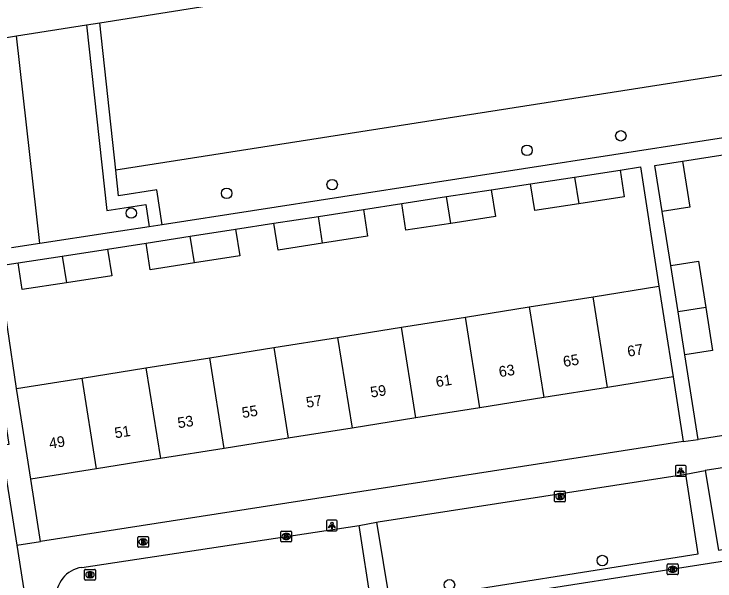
# Model space of a CAD drawing. Extents: x 160077 to 160945, y 386481 to 387498.
# Drawn here: x 160338.8 to 160404.3, y 387410.3 to 387463.3 of the extents above; entities that cross this region are included whole.
import ezdxf

# ---------------------------------------------------------------- set-up
doc = ezdxf.new("R2010")
doc.units = 0
for name, color, linetype in [('IMGEO_Boom', 7, 'Continuous'), ('IMGEO_Brandkraan', 7, 'Continuous'), ('IMGEO_Groenvoorziening', 7, 'Continuous'), ('IMGEO_Kolk', 7, 'Continuous'), ('IMGEO_Lichtpunt', 7, 'Continuous'), ('IMGEO_Pand', 7, 'Continuous'), ('IMGEO_Pand_nummerreeks', 7, 'Continuous'), ('IMGEO_Rijbaan_lokaal_open', 7, 'Continuous'), ('IMGEO_Rioolput', 7, 'Continuous'), ('IMGEO_Voetpad_open', 7, 'Continuous')]:
    doc.layers.add(name, color=color, linetype=linetype)

msp = doc.modelspace()

# ---------------------------------------------------------------- linework, layer by layer
at = {"layer": 'IMGEO_Boom'}
for centre in [(160395.523, 387451.888), (160386.753, 387450.537), (160368.552, 387447.331), (160358.693, 387446.519), (160349.782, 387444.674), (160393.794, 387412.226), (160379.512, 387409.961)]:
    msp.add_circle(centre, 0.489, dxfattribs=at)
at = {"layer": 'IMGEO_Brandkraan'}
for p, q in [((160350.387, 387413.542), (160350.387, 387414.394)), ((160350.462, 387414.468), (160351.314, 387414.468)), ((160350.875, 387414.248), (160350.9, 387414.248)), ((160351.388, 387414.394), (160351.388, 387413.542)), ((160351.314, 387413.468), (160350.462, 387413.468)), ((160350.898, 387413.688), (160350.873, 387413.688))]:
    msp.add_line(p, q, dxfattribs=at)
for points in [[(160350.387, 387413.542), (160350.387, 387414.394)], [(160350.462, 387414.468), (160351.314, 387414.468)], [(160350.735, 387414.168), (160350.735, 387413.768), (160350.948, 387413.768)], [(160350.966, 387414.168), (160350.735, 387414.168)], [(160350.914, 387414.087), (160350.86, 387414.087), (160350.86, 387414.011)], [(160350.86, 387414.011), (160350.913, 387414.011)], [(160350.922, 387413.935), (160350.86, 387413.935), (160350.86, 387413.854)], [(160351.388, 387414.394), (160351.388, 387413.542)], [(160351.314, 387413.468), (160350.462, 387413.468)], [(160350.86, 387413.854), (160350.922, 387413.854)]]:
    msp.add_lwpolyline(points, dxfattribs=at)
for centre, radius, start, end in [((160350.464, 387414.392), 0.0765, 91.55205, 178.44795), ((160350.464, 387414.392), 0.0765, 91.55205, 178.44795), ((160350.915, 387414.049), 0.0379, 267.82845, 90.93552), ((160350.923, 387413.894), 0.0404, 269.87594, 90.50774), ((160350.97, 387414.023), 0.145, 59.4692, 91.53667), ((160350.995, 387414.07), 0.0922, 285.51372, 58.15012), ((160351, 387413.878), 0.105, 301.31148, 78.98903), ((160351.312, 387414.392), 0.0765, 1.55205, 88.44795), ((160351.312, 387414.392), 0.0765, 1.55205, 88.44795), ((160350.464, 387413.544), 0.0765, 181.55205, 268.44795), ((160350.464, 387413.544), 0.0765, 181.55205, 268.44795), ((160350.954, 387414.019), 0.251, 268.66757, 293.53466), ((160351.312, 387413.544), 0.0765, 271.55205, 358.44795), ((160351.312, 387413.544), 0.0765, 271.55205, 358.44795)]:
    msp.add_arc(centre, radius, start, end, dxfattribs=at)
for centre, major_axis, ratio, start_param, end_param in [((160350.874, 387413.968), (-0.387, 0.002), 0.722429, 4.712389, 7.853982), ((160350.899, 387413.968), (-0.39, 0.002), 0.717154, 1.570796, 4.712389)]:
    msp.add_ellipse(centre, major_axis=major_axis, ratio=ratio, start_param=start_param, end_param=end_param, dxfattribs=at)
at = {"layer": 'IMGEO_Groenvoorziening'}
for points in [[(160420.187, 387454.03), (160418.107, 387468.653), (160407.287, 387467.093), (160408.459, 387458.075), (160348.322, 387448.672)], [(160341.238, 387441.825), (160339.061, 387461.215)]]:
    msp.add_lwpolyline(points, dxfattribs=at)
at = {"layer": 'IMGEO_Kolk'}
for p, q in [((160363.761, 387414.047), (160363.761, 387414.899)), ((160363.836, 387414.973), (160364.688, 387414.973)), ((160364.249, 387414.753), (160364.274, 387414.753)), ((160364.762, 387414.899), (160364.762, 387414.047)), ((160364.688, 387413.973), (160363.836, 387413.973)), ((160364.272, 387414.193), (160364.247, 387414.193)), ((160399.866, 387410.986), (160399.866, 387411.838)), ((160399.941, 387411.912), (160400.793, 387411.912)), ((160400.354, 387411.692), (160400.379, 387411.692)), ((160400.867, 387411.838), (160400.867, 387410.986)), ((160400.793, 387410.912), (160399.941, 387410.912)), ((160400.377, 387411.132), (160400.352, 387411.132))]:
    msp.add_line(p, q, dxfattribs=at)
for points in [[(160363.761, 387414.047), (160363.761, 387414.899)], [(160363.836, 387414.973), (160364.688, 387414.973)], [(160364.082, 387414.673), (160364.205, 387414.673), (160364.205, 387414.522), (160364.335, 387414.673), (160364.499, 387414.673), (160364.353, 387414.522), (160364.506, 387414.273), (160364.354, 387414.273), (160364.269, 387414.437), (160364.205, 387414.37), (160364.205, 387414.273), (160364.082, 387414.273), (160364.082, 387414.673)], [(160364.762, 387414.899), (160364.762, 387414.047)], [(160364.688, 387413.973), (160363.836, 387413.973)], [(160399.866, 387410.986), (160399.866, 387411.838)], [(160399.941, 387411.912), (160400.793, 387411.912)], [(160400.187, 387411.612), (160400.31, 387411.612), (160400.31, 387411.461), (160400.44, 387411.612), (160400.604, 387411.612), (160400.458, 387411.461), (160400.611, 387411.212), (160400.459, 387411.212), (160400.374, 387411.376), (160400.31, 387411.309), (160400.31, 387411.212), (160400.187, 387411.212), (160400.187, 387411.612)], [(160400.867, 387411.838), (160400.867, 387410.986)], [(160400.793, 387410.912), (160399.941, 387410.912)]]:
    msp.add_lwpolyline(points, dxfattribs=at)
for centre, start, end in [((160363.838, 387414.897), 91.55205, 178.44795), ((160363.838, 387414.897), 91.55205, 178.44795), ((160364.686, 387414.897), 1.55205, 88.44795), ((160364.686, 387414.897), 1.55205, 88.44795), ((160363.838, 387414.049), 181.55205, 268.44795), ((160363.838, 387414.049), 181.55205, 268.44795), ((160364.686, 387414.049), 271.55205, 358.44795), ((160364.686, 387414.049), 271.55205, 358.44795), ((160399.943, 387411.836), 91.55205, 178.44795), ((160399.943, 387411.836), 91.55205, 178.44795), ((160400.791, 387411.836), 1.55205, 88.44795), ((160400.791, 387411.836), 1.55205, 88.44795), ((160399.943, 387410.988), 181.55205, 268.44795), ((160399.943, 387410.988), 181.55205, 268.44795), ((160400.791, 387410.988), 271.55205, 358.44795), ((160400.791, 387410.988), 271.55205, 358.44795)]:
    msp.add_arc(centre, 0.0765, start, end, dxfattribs=at)
for centre, major_axis, ratio, start_param, end_param in [((160364.248, 387414.473), (-0.387, 0.002), 0.722429, 4.712389, 7.853982), ((160364.273, 387414.473), (-0.39, 0.002), 0.717154, 1.570796, 4.712389), ((160400.353, 387411.412), (-0.387, 0.002), 0.722429, 4.712389, 7.853982), ((160400.378, 387411.412), (-0.39, 0.002), 0.717154, 1.570796, 4.712389)]:
    msp.add_ellipse(centre, major_axis=major_axis, ratio=ratio, start_param=start_param, end_param=end_param, dxfattribs=at)
at = {"layer": 'IMGEO_Lichtpunt'}
for p, q in [((160400.618, 387421), (160400.618, 387420.193)), ((160400.618, 387421), (160400.618, 387420.193)), ((160401.52, 387421.095), (160400.712, 387421.095)), ((160401.52, 387421.095), (160400.712, 387421.095)), ((160401.614, 387420.193), (160401.614, 387421)), ((160401.614, 387420.193), (160401.614, 387421)), ((160400.712, 387420.099), (160401.52, 387420.099)), ((160400.712, 387420.099), (160401.52, 387420.099)), ((160368.032, 387415.902), (160368.032, 387415.095)), ((160368.032, 387415.902), (160368.032, 387415.095)), ((160368.934, 387415.997), (160368.126, 387415.997)), ((160368.934, 387415.997), (160368.126, 387415.997)), ((160369.028, 387415.095), (160369.028, 387415.902)), ((160369.028, 387415.095), (160369.028, 387415.902)), ((160368.126, 387415.001), (160368.934, 387415.001)), ((160368.126, 387415.001), (160368.934, 387415.001))]:
    msp.add_line(p, q, dxfattribs=at)
for points in [[(160400.992, 387420.664), (160401.031, 387420.636), (160400.843, 387420.374), (160400.805, 387420.401), (160400.992, 387420.664)], [(160401.094, 387420.616), (160401.141, 387420.616), (160401.141, 387420.294), (160401.094, 387420.294), (160401.094, 387420.616)], [(160401.204, 387420.636), (160401.242, 387420.663), (160401.429, 387420.401), (160401.39, 387420.373), (160401.204, 387420.636)], [(160368.406, 387415.566), (160368.445, 387415.538), (160368.257, 387415.276), (160368.219, 387415.303), (160368.406, 387415.566)], [(160368.508, 387415.518), (160368.555, 387415.518), (160368.555, 387415.196), (160368.508, 387415.196), (160368.508, 387415.518)], [(160368.618, 387415.538), (160368.656, 387415.565), (160368.843, 387415.303), (160368.804, 387415.275), (160368.618, 387415.538)]]:
    msp.add_lwpolyline(points, dxfattribs=at)
for centre in [(160401.117, 387420.798), (160368.531, 387415.7)]:
    msp.add_circle(centre, 0.0994, dxfattribs=at)
for centre, start, end in [((160400.712, 387421), 90, 180), ((160400.712, 387421), 90, 180), ((160401.52, 387421), 0, 90), ((160401.52, 387421), 0, 90), ((160400.712, 387420.193), 180, 270), ((160400.712, 387420.193), 180, 270), ((160401.52, 387420.193), 270, 0), ((160401.52, 387420.193), 270, 360), ((160368.126, 387415.902), 90, 180), ((160368.126, 387415.902), 90, 180), ((160368.934, 387415.902), 0, 90), ((160368.934, 387415.902), 0, 90), ((160368.126, 387415.095), 180, 270), ((160368.126, 387415.095), 180, 270), ((160368.934, 387415.095), 270, 0), ((160368.934, 387415.095), 270, 360)]:
    msp.add_arc(centre, 0.0946, start, end, dxfattribs=at)
at = {"layer": 'IMGEO_Pand'}
for points in [[(160399.391, 387444.817), (160398.708, 387449.118), (160401.284, 387449.527)], [(160401.284, 387449.527), (160401.967, 387445.226), (160399.391, 387444.817)], [(160391.205, 387448.041), (160395.448, 387448.696)], [(160395.448, 387448.696), (160395.834, 387446.198), (160391.602, 387445.544)], [(160387.089, 387447.405), (160391.205, 387448.041)], [(160391.205, 387448.041), (160391.602, 387445.544)], [(160391.602, 387445.544), (160387.475, 387444.907), (160387.089, 387447.405)], [(160379.234, 387446.209), (160383.414, 387446.855)], [(160383.414, 387446.855), (160383.8, 387444.357), (160379.631, 387443.713)], [(160375.055, 387445.564), (160379.234, 387446.209)], [(160379.631, 387443.713), (160379.234, 387446.209)], [(160379.631, 387443.713), (160375.441, 387443.066), (160375.055, 387445.564)], [(160367.265, 387444.361), (160371.473, 387445.011)], [(160371.473, 387445.011), (160371.859, 387442.513), (160367.662, 387441.865)], [(160363.114, 387443.72), (160367.265, 387444.361)], [(160367.662, 387441.865), (160367.265, 387444.361)], [(160367.662, 387441.865), (160363.5, 387441.222), (160363.114, 387443.72)], [(160355.298, 387442.513), (160359.528, 387443.166)], [(160359.528, 387443.166), (160359.914, 387440.668), (160355.695, 387440.016)], [(160351.169, 387441.875), (160355.298, 387442.513)], [(160355.695, 387440.016), (160355.298, 387442.513)], [(160355.695, 387440.016), (160351.555, 387439.377), (160351.169, 387441.875)], [(160343.329, 387440.664), (160347.572, 387441.319)], [(160347.572, 387441.319), (160347.958, 387438.821), (160343.726, 387438.167)], [(160339.213, 387440.028), (160343.329, 387440.664)], [(160343.329, 387440.664), (160343.726, 387438.167)], [(160400.19, 387439.79), (160402.766, 387440.199), (160403.454, 387435.867)], [(160343.726, 387438.167), (160339.599, 387437.53), (160339.213, 387440.028)], [(160400.878, 387435.458), (160400.19, 387439.79)], [(160392.94, 387436.865), (160399.078, 387437.841)], [(160399.078, 387437.841), (160399.639, 387434.312), (160400.424, 387429.373)], [(160386.97, 387435.916), (160392.94, 387436.865)], [(160394.287, 387428.397), (160392.94, 387436.865)], [(160381, 387434.967), (160386.97, 387435.916)], [(160386.97, 387435.916), (160388.317, 387427.448)], [(160403.454, 387435.867), (160400.878, 387435.458)], [(160403.454, 387435.867), (160404.093, 387431.847), (160401.517, 387431.438)], [(160375.03, 387434.017), (160381, 387434.967)], [(160382.347, 387426.499), (160381, 387434.967)], [(160401.517, 387431.438), (160400.878, 387435.458)], [(160369.061, 387433.068), (160375.03, 387434.017)], [(160376.377, 387425.55), (160375.03, 387434.017)], [(160363.091, 387432.119), (160369.061, 387433.068)], [(160369.061, 387433.068), (160370.408, 387424.601)], [(160357.121, 387431.17), (160363.091, 387432.119)], [(160363.091, 387432.119), (160364.438, 387423.651)], [(160351.151, 387430.221), (160357.121, 387431.17)], [(160358.468, 387422.702), (160357.121, 387431.17)], [(160345.181, 387429.271), (160351.151, 387430.221)], [(160351.151, 387430.221), (160352.498, 387421.753)], [(160339.046, 387428.296), (160345.181, 387429.271)], [(160346.528, 387420.804), (160345.181, 387429.271)], [(160400.424, 387429.373), (160394.287, 387428.397)], [(160394.287, 387428.397), (160388.317, 387427.448)], [(160340.392, 387419.828), (160339.607, 387424.767), (160339.046, 387428.296)], [(160388.317, 387427.448), (160382.347, 387426.499)], [(160382.347, 387426.499), (160376.377, 387425.55)], [(160376.377, 387425.55), (160370.408, 387424.601)], [(160370.408, 387424.601), (160364.438, 387423.651)], [(160364.438, 387423.651), (160358.468, 387422.702)], [(160358.468, 387422.702), (160352.498, 387421.753)], [(160352.498, 387421.753), (160346.528, 387420.804)], [(160346.528, 387420.804), (160340.392, 387419.828)]]:
    msp.add_lwpolyline(points, dxfattribs=at)
at = {"layer": 'IMGEO_Rijbaan_lokaal_open'}
msp.add_lwpolyline([(160424.814, 387415.201), (160415.588, 387413.774), (160377.259, 387407.826), (160350.809, 387403.731)], dxfattribs=at)
at = {"layer": 'IMGEO_Rioolput'}
for p, q in [((160389.336, 387417.786), (160389.336, 387418.638)), ((160389.411, 387418.712), (160390.263, 387418.712)), ((160389.824, 387418.492), (160389.849, 387418.492)), ((160390.337, 387418.638), (160390.337, 387417.786)), ((160389.847, 387417.932), (160389.822, 387417.932)), ((160390.263, 387417.712), (160389.411, 387417.712)), ((160345.424, 387410.473), (160345.424, 387411.325)), ((160345.499, 387411.399), (160346.351, 387411.399)), ((160346.425, 387411.325), (160346.425, 387410.473)), ((160345.912, 387411.179), (160345.937, 387411.179)), ((160346.351, 387410.399), (160345.499, 387410.399)), ((160345.935, 387410.619), (160345.91, 387410.619))]:
    msp.add_line(p, q, dxfattribs=at)
for points in [[(160389.336, 387417.786), (160389.336, 387418.638)], [(160389.411, 387418.712), (160390.263, 387418.712)], [(160390.337, 387418.638), (160390.337, 387417.786)], [(160389.925, 387418.41), (160389.673, 387418.412), (160389.673, 387418.012)], [(160389.673, 387418.012), (160389.797, 387418.012), (160389.797, 387418.174), (160389.808, 387418.174)], [(160389.851, 387418.331), (160389.797, 387418.331), (160389.797, 387418.25)], [(160389.797, 387418.25), (160389.849, 387418.25)], [(160389.855, 387418.145), (160389.926, 387418.012), (160390.066, 387418.012), (160390.001, 387418.138)], [(160390.263, 387417.712), (160389.411, 387417.712)], [(160345.424, 387410.473), (160345.424, 387411.325)], [(160345.499, 387411.399), (160346.351, 387411.399)], [(160346.425, 387411.325), (160346.425, 387410.473)], [(160346.013, 387411.097), (160345.761, 387411.099), (160345.761, 387410.699)], [(160345.761, 387410.699), (160345.885, 387410.699), (160345.885, 387410.861), (160345.896, 387410.861)], [(160345.939, 387411.018), (160345.885, 387411.018), (160345.885, 387410.937)], [(160345.885, 387410.937), (160345.937, 387410.937)], [(160345.943, 387410.832), (160346.014, 387410.699), (160346.154, 387410.699), (160346.089, 387410.825)], [(160346.351, 387410.399), (160345.499, 387410.399)]]:
    msp.add_lwpolyline(points, dxfattribs=at)
for centre, radius, start, end in [((160389.413, 387418.636), 0.0765, 91.55205, 178.44795), ((160389.413, 387418.636), 0.0765, 91.55205, 178.44795), ((160390.261, 387418.636), 0.0765, 1.55205, 88.44795), ((160390.261, 387418.636), 0.0765, 1.55205, 88.44795), ((160389.807, 387418.121), 0.0533, 26.02933, 88.69889), ((160389.833, 387418.439), 0.19, 274.7715, 282.96867), ((160389.857, 387418.235), 0.0964, 77.00612, 93.18647), ((160389.871, 387418.292), 0.0378, 276.66336, 79.67722), ((160389.924, 387418.3), 0.109, 350.36119, 89.41601), ((160389.922, 387418.3), 0.112, 277.58423, 350.98172), ((160389.906, 387418.085), 0.108, 29.51342, 73.79051), ((160389.413, 387417.788), 0.0765, 181.55205, 268.44795), ((160389.413, 387417.788), 0.0765, 181.55205, 268.44795), ((160390.261, 387417.788), 0.0765, 271.55205, 358.44795), ((160390.261, 387417.788), 0.0765, 271.55205, 358.44795), ((160345.501, 387411.323), 0.0765, 91.55205, 178.44795), ((160345.501, 387411.323), 0.0765, 91.55205, 178.44795), ((160346.349, 387411.323), 0.0765, 1.55205, 88.44795), ((160346.349, 387411.323), 0.0765, 1.55205, 88.44795), ((160345.895, 387410.808), 0.0533, 26.02933, 88.69889), ((160345.921, 387411.126), 0.19, 274.7715, 282.96867), ((160345.945, 387410.922), 0.0964, 77.00612, 93.18647), ((160345.959, 387410.979), 0.0378, 276.66336, 79.67722), ((160346.012, 387410.987), 0.109, 350.36119, 89.41601), ((160346.01, 387410.987), 0.112, 277.58423, 350.98172), ((160345.994, 387410.772), 0.108, 29.51342, 73.79051), ((160345.501, 387410.475), 0.0765, 181.55205, 268.44795), ((160345.501, 387410.475), 0.0765, 181.55205, 268.44795), ((160346.349, 387410.475), 0.0765, 271.55205, 358.44795), ((160346.349, 387410.475), 0.0765, 271.55205, 358.44795)]:
    msp.add_arc(centre, radius, start, end, dxfattribs=at)
for centre, major_axis, ratio, start_param, end_param in [((160389.823, 387418.212), (-0.387, 0.002), 0.722429, 4.712389, 7.853982), ((160389.848, 387418.212), (-0.39, 0.002), 0.717154, 1.570796, 4.712389), ((160345.911, 387410.899), (-0.387, 0.002), 0.722429, 4.712389, 7.853982), ((160345.936, 387410.899), (-0.39, 0.002), 0.717154, 1.570796, 4.712389)]:
    msp.add_ellipse(centre, major_axis=major_axis, ratio=ratio, start_param=start_param, end_param=end_param, dxfattribs=at)
at = {"layer": 'IMGEO_Voetpad_open'}
for points in [[(160346.842, 387462.451), (160419.371, 387473.965)], [(160345.608, 387462.255), (160346.842, 387462.451)], [(160348.322, 387448.672), (160346.842, 387462.451)], [(160339.061, 387461.215), (160345.608, 387462.255)], [(160345.608, 387462.255), (160347.505, 387444.919), (160351.138, 387445.481), (160351.458, 387443.404)], [(160335.829, 387460.702), (160339.061, 387461.215)], [(160420.187, 387454.03), (160352.653, 387443.589)], [(160401.284, 387449.527), (160421.969, 387452.773)], [(160352.653, 387443.589), (160352.153, 387446.832), (160348.579, 387446.279), (160348.322, 387448.672)], [(160395.448, 387448.696), (160397.355, 387448.991), (160399.078, 387437.841)], [(160383.414, 387446.855), (160387.089, 387447.405)], [(160371.473, 387445.011), (160375.055, 387445.564)], [(160400.19, 387439.79), (160399.391, 387444.817)], [(160351.458, 387443.404), (160347.734, 387442.828), (160341.238, 387441.825)], [(160352.653, 387443.589), (160351.458, 387443.404)], [(160359.528, 387443.166), (160363.114, 387443.72)], [(160341.238, 387441.825), (160338.602, 387441.418)], [(160347.572, 387441.319), (160351.169, 387441.875)], [(160335.62, 387440.957), (160338.324, 387423.063), (160337.609, 387422.95), (160337.73, 387422.182), (160338.146, 387419.539), (160339.073, 387413.649)], [(160339.046, 387428.296), (160337.335, 387439.738), (160339.213, 387440.028)], [(160402.744, 387423.545), (160401.517, 387431.438)], [(160400.424, 387429.373), (160401.363, 387423.33)], [(160425.988, 387427.158), (160402.744, 387423.545)], [(160401.363, 387423.33), (160341.299, 387413.995)], [(160401.363, 387423.33), (160402.744, 387423.545)], [(160423.439, 387423.566), (160418.162, 387422.907), (160403.413, 387420.631)], [(160401.597, 387420.306), (160403.413, 387420.631)], [(160403.413, 387420.631), (160404.658, 387413.208), (160419.719, 387415.535), (160424.52, 387416.268)], [(160341.299, 387413.995), (160340.392, 387419.828)], [(160372.705, 387415.817), (160372.849, 387415.84), (160401.597, 387420.306)], [(160372.705, 387415.817), (160373.93, 387408.284), (160374.074, 387408.307), (160402.753, 387412.865), (160401.597, 387420.306)], [(160345.153, 387411.584), (160371.063, 387415.499)], [(160345.993, 387403.98), (160372.216, 387408.027), (160371.063, 387415.499)], [(160371.063, 387415.499), (160372.705, 387415.817)], [(160339.073, 387413.649), (160341.299, 387413.995)], [(160339.073, 387413.649), (160344.769, 387377.466)]]:
    msp.add_lwpolyline(points, dxfattribs=at)
msp.add_arc((160345.534, 387408.852), 2.759, 97.93113, 184.9189, dxfattribs=at)

# ---------------------------------------------------------------- texts
at = {"layer": 'IMGEO_Pand_nummerreeks'}
for s, p in [('67', (160396.21, 387431.255)), ('65', (160390.207, 387430.3)), ('63', (160384.204, 387429.346)), ('61', (160378.312, 387428.409)), ('59', (160372.197, 387427.437)), ('57', (160366.194, 387426.482)), ('55', (160360.191, 387425.528)), ('53', (160354.188, 387424.573)), ('51', (160348.296, 387423.637)), ('49', (160342.181, 387422.664))]:
    msp.add_text(s, height=1, rotation=9.03432, dxfattribs=at).set_placement(p)

doc.saveas('drawing.dxf')
